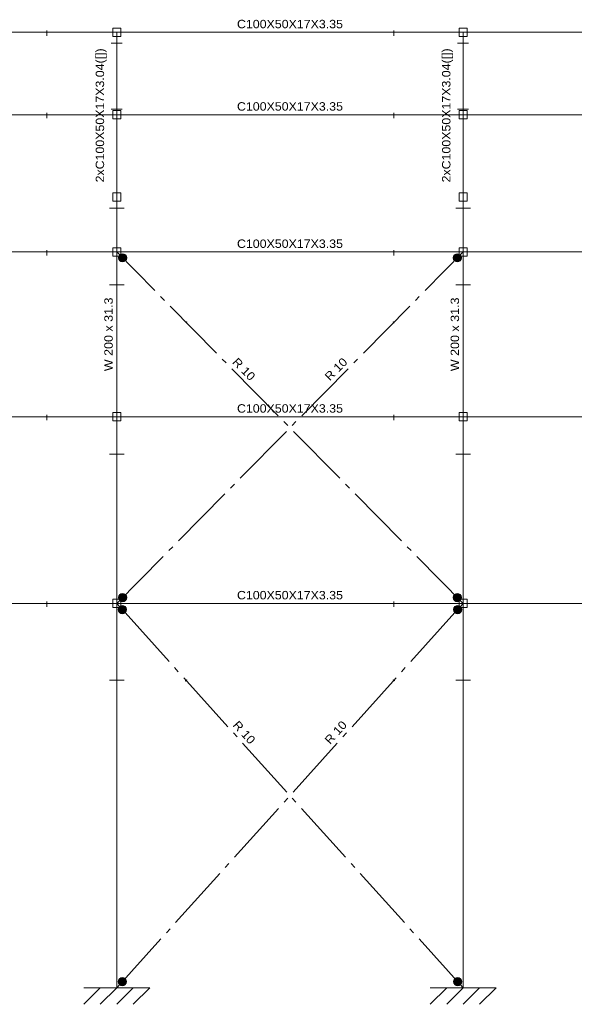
# Model space of a CAD drawing. Header units: millimetres. Extents: x 10 to 1250, y -62 to 528.
# Tile 421 of 656: x 405 to 415, y 485 to 503. Entities that reach past the tile are written whole.
import ezdxf
from ezdxf.enums import TextEntityAlignment as Align

# ---------------------------------------------------------------- set-up
doc = ezdxf.new("R2010")
doc.units = ezdxf.units.MM
doc.header["$LTSCALE"] = 0.05
for name, pattern in [('ACAD_ISO04W100', [30.5, 24, -3, 0.5, -3]), ('CYPE_PUNTO', [0.075, 0, -0.075]), ('CYPE_RAYAPUNTO', [0.4125, 0.2025, -0.105, 0, -0.105])]:
    doc.linetypes.add(name, pattern=pattern)
for name, color, linetype, lineweight in [('ARTICULACOES_EM_EXTREMOS', 7, 'Continuous', 9), ('BARRAS_DE_ACO', 7, 'Continuous', 9), ('NOS', 152, 'Continuous', 9), ('REFERENCIA_DAS_BARRAS', 2, 'Continuous', 9)]:
    doc.layers.add(name, color=color, linetype=linetype, lineweight=lineweight)
doc.layers.add('DIAGONAIS', color=7, linetype='Continuous')
doc.styles.add('CYPETXT', font='arial.ttf', dxfattribs={"height": 0.2})

msp = doc.modelspace()

# ---------------------------------------------------------------- hatches: boundary and pattern name
at = {"layer": 'ARTICULACOES_EM_EXTREMOS'}
h = msp.add_hatch(color=256, dxfattribs=at)
edge = h.paths.add_edge_path()
edge.add_arc((406.9156, 498.5334), 0.075, 0, 360)
h = msp.add_hatch(color=256, dxfattribs=at)
edge = h.paths.add_edge_path()
edge.add_arc((413.0147, 498.5334), 0.075, 0, 360)
h = msp.add_hatch(color=256, dxfattribs=at)
edge = h.paths.add_edge_path()
edge.add_arc((406.9156, 492.347), 0.075, 0, 360)
h = msp.add_hatch(color=256, dxfattribs=at)
edge = h.paths.add_edge_path()
edge.add_arc((413.0147, 492.347), 0.075, 0, 360)
h = msp.add_hatch(color=256, dxfattribs=at)
edge = h.paths.add_edge_path()
edge.add_arc((406.9107, 492.1288), 0.075, 0, 360)
h = msp.add_hatch(color=256, dxfattribs=at)
edge = h.paths.add_edge_path()
edge.add_arc((413.0196, 492.1288), 0.075, 0, 360)
h = msp.add_hatch(color=256, dxfattribs=at)
edge = h.paths.add_edge_path()
edge.add_arc((406.9107, 485.3516), 0.075, 0, 360)
h = msp.add_hatch(color=256, dxfattribs=at)
edge = h.paths.add_edge_path()
edge.add_arc((413.0196, 485.3516), 0.075, 0, 360)

# ---------------------------------------------------------------- linework, layer by layer
for centre in [(406.9156, 498.5334), (413.0147, 498.5334), (406.9156, 492.347), (413.0147, 492.347), (406.9107, 492.1288), (413.0196, 492.1288), (406.9107, 485.3516), (413.0196, 485.3516)]:
    msp.add_circle(centre, 0.075, dxfattribs=at)
at = {"layer": 'BARRAS_DE_ACO'}
for p, q in [((400.4356, 502.6402), (406.8103, 502.6402)), ((406.8103, 502.6402), (413.1201, 502.6402)), ((406.8103, 501.1402), (406.8103, 502.6402)), ((413.1201, 502.6402), (419.5061, 502.6402)), ((413.1201, 501.1402), (413.1201, 502.6402)), ((400.4356, 501.1402), (406.8103, 501.1402)), ((406.8103, 499.6402), (406.8103, 501.1402)), ((406.8103, 501.1402), (413.1201, 501.1402)), ((413.1201, 499.6402), (413.1201, 501.1402)), ((413.1201, 501.1402), (419.5061, 501.1402)), ((406.8103, 498.6402), (406.8103, 499.6402)), ((413.1201, 498.6402), (413.1201, 499.6402)), ((400.4356, 498.6402), (406.8103, 498.6402)), ((406.8103, 498.6402), (413.1201, 498.6402)), ((406.8103, 495.6402), (406.8103, 498.6402)), ((413.1201, 498.6402), (419.5061, 498.6402)), ((413.1201, 495.6402), (413.1201, 498.6402)), ((400.4356, 495.6402), (406.8103, 495.6402)), ((406.8103, 495.6402), (413.1201, 495.6402)), ((406.8103, 492.2402), (406.8103, 495.6402)), ((413.1201, 495.6402), (419.5061, 495.6402)), ((413.1201, 492.2402), (413.1201, 495.6402)), ((400.4356, 492.2402), (406.8103, 492.2402)), ((406.8103, 492.2402), (413.1201, 492.2402)), ((406.8103, 485.2402), (406.8103, 492.2402)), ((413.1201, 492.2402), (419.5061, 492.2402)), ((413.1201, 485.2402), (413.1201, 492.2402))]:
    msp.add_line(p, q, dxfattribs=at)
at = {"layer": 'BARRAS_DE_ACO', "linetype": 'CYPE_RAYAPUNTO'}
for p, q in [((400.4356, 502.6402), (406.8103, 502.6402)), ((406.8103, 502.6402), (413.1201, 502.6402)), ((406.8103, 501.1402), (406.8103, 502.6402)), ((413.1201, 502.6402), (419.5061, 502.6402)), ((413.1201, 501.1402), (413.1201, 502.6402)), ((400.4356, 501.1402), (406.8103, 501.1402)), ((406.8103, 499.6402), (406.8103, 501.1402)), ((406.8103, 501.1402), (413.1201, 501.1402)), ((413.1201, 499.6402), (413.1201, 501.1402)), ((413.1201, 501.1402), (419.5061, 501.1402)), ((406.8103, 498.6402), (406.8103, 499.6402)), ((413.1201, 498.6402), (413.1201, 499.6402)), ((400.4356, 498.6402), (406.8103, 498.6402)), ((406.8103, 498.6402), (413.1201, 498.6402)), ((406.8103, 495.6402), (406.8103, 498.6402)), ((413.1201, 498.6402), (419.5061, 498.6402)), ((413.1201, 495.6402), (413.1201, 498.6402)), ((400.4356, 495.6402), (406.8103, 495.6402)), ((406.8103, 495.6402), (413.1201, 495.6402)), ((406.8103, 492.2402), (406.8103, 495.6402)), ((413.1201, 495.6402), (419.5061, 495.6402)), ((413.1201, 492.2402), (413.1201, 495.6402)), ((400.4356, 492.2402), (406.8103, 492.2402)), ((406.8103, 492.2402), (413.1201, 492.2402)), ((406.8103, 485.2402), (406.8103, 492.2402)), ((413.1201, 492.2402), (419.5061, 492.2402)), ((413.1201, 485.2402), (413.1201, 492.2402))]:
    msp.add_line(p, q, dxfattribs=at)
at = {"layer": 'BARRAS_DE_ACO', "linetype": 'CYPE_PUNTO'}
for p, q in [((406.8103, 502.6402), (406.8103, 502.6402)), ((406.8103, 502.6402), (406.8103, 502.6402)), ((406.8103, 502.6402), (406.8103, 502.6402)), ((413.1201, 502.6402), (413.1201, 502.6402)), ((413.1201, 502.6402), (413.1201, 502.6402)), ((413.1201, 502.6402), (413.1201, 502.6402)), ((406.8103, 501.1402), (406.8103, 501.1402)), ((406.8103, 501.1402), (406.8103, 501.1402)), ((406.8103, 501.1402), (406.8103, 501.1402)), ((406.8103, 501.1402), (406.8103, 501.1402)), ((413.1201, 501.1402), (413.1201, 501.1402)), ((413.1201, 501.1402), (413.1201, 501.1402)), ((413.1201, 501.1402), (413.1201, 501.1402)), ((413.1201, 501.1402), (413.1201, 501.1402)), ((406.8103, 499.6402), (406.8103, 499.6402)), ((406.8103, 499.6402), (406.8103, 499.6402)), ((413.1201, 499.6402), (413.1201, 499.6402)), ((413.1201, 499.6402), (413.1201, 499.6402)), ((406.8103, 498.6402), (406.8103, 498.6402)), ((406.8103, 498.6402), (406.8103, 498.6402)), ((406.8103, 498.6402), (406.8103, 498.6402)), ((406.8103, 498.6402), (406.8103, 498.6402)), ((413.1201, 498.6402), (413.1201, 498.6402)), ((413.1201, 498.6402), (413.1201, 498.6402)), ((413.1201, 498.6402), (413.1201, 498.6402)), ((413.1201, 498.6402), (413.1201, 498.6402)), ((406.8103, 495.6402), (406.8103, 495.6402)), ((406.8103, 495.6402), (406.8103, 495.6402)), ((406.8103, 495.6402), (406.8103, 495.6402)), ((406.8103, 495.6402), (406.8103, 495.6402)), ((413.1201, 495.6402), (413.1201, 495.6402)), ((413.1201, 495.6402), (413.1201, 495.6402)), ((413.1201, 495.6402), (413.1201, 495.6402)), ((413.1201, 495.6402), (413.1201, 495.6402)), ((406.8103, 492.2402), (406.8103, 492.2402)), ((406.8103, 492.2402), (406.8103, 492.2402)), ((406.8103, 492.2402), (406.8103, 492.2402)), ((406.8103, 492.2402), (406.8103, 492.2402)), ((413.1201, 492.2402), (413.1201, 492.2402)), ((413.1201, 492.2402), (413.1201, 492.2402)), ((413.1201, 492.2402), (413.1201, 492.2402)), ((413.1201, 492.2402), (413.1201, 492.2402)), ((406.8103, 485.2402), (406.8103, 485.2402)), ((413.1201, 485.2402), (413.1201, 485.2402))]:
    msp.add_line(p, q, dxfattribs=at)
at = {"layer": 'BARRAS_DE_ACO', "linetype": 'ACAD_ISO04W100'}
for p, q in [((406.8103, 492.2402), (413.1201, 498.6402)), ((413.1201, 492.2402), (406.8103, 498.6402)), ((413.1201, 485.2402), (406.8103, 492.2402)), ((406.8103, 485.2402), (413.1201, 492.2402))]:
    msp.add_line(p, q, dxfattribs=at)
at = {"layer": 'BARRAS_DE_ACO'}
for points in [[(405.5354, 502.6622), (405.5354, 502.6635), (405.5354, 502.6648), (405.5354, 502.666), (405.5354, 502.667), (405.5354, 502.6678), (405.5354, 502.6684), (405.5354, 502.6688), (405.5354, 502.6689), (405.5354, 502.6688), (405.5354, 502.6684), (405.5354, 502.6678), (405.5354, 502.667), (405.5354, 502.666), (405.5354, 502.6648), (405.5354, 502.6635), (405.5354, 502.6622), (405.5354, 502.589), (405.5354, 502.5877), (405.5354, 502.5865), (405.5354, 502.5853), (405.5354, 502.5843), (405.5354, 502.5835), (405.5354, 502.5828), (405.5354, 502.5825), (405.5354, 502.5823), (405.5354, 502.5756), (405.5354, 502.5759), (405.5354, 502.5767), (405.5354, 502.5779), (405.5354, 502.5796), (405.5354, 502.5816), (405.5354, 502.5839), (405.5354, 502.5864), (405.5354, 502.589), (405.5354, 502.6622), (405.5354, 502.6649), (405.5354, 502.6674), (405.5354, 502.6697), (405.5354, 502.6717), (405.5354, 502.6734), (405.5354, 502.6746), (405.5354, 502.6754), (405.5354, 502.6756), (405.5354, 502.6754), (405.5354, 502.6746), (405.5354, 502.6734), (405.5354, 502.6717), (405.5354, 502.6697), (405.5354, 502.6674), (405.5354, 502.6649), (405.5354, 502.6622), (405.5354, 502.589), (405.5354, 502.5864), (405.5354, 502.5839), (405.5354, 502.5816), (405.5354, 502.5796), (405.5354, 502.5779), (405.5354, 502.5767), (405.5354, 502.5759), (405.5354, 502.5756), (405.5354, 502.5823), (405.5354, 502.5825), (405.5354, 502.5828), (405.5354, 502.5835), (405.5354, 502.5843), (405.5354, 502.5853), (405.5354, 502.5865), (405.5354, 502.5877), (405.5354, 502.589), (405.5354, 502.6622)], [(411.8581, 502.6622), (411.8581, 502.6635), (411.8581, 502.6648), (411.8581, 502.666), (411.8581, 502.667), (411.8581, 502.6678), (411.8581, 502.6684), (411.8581, 502.6688), (411.8581, 502.6689), (411.8581, 502.6688), (411.8581, 502.6684), (411.8581, 502.6678), (411.8581, 502.667), (411.8581, 502.666), (411.8581, 502.6648), (411.8581, 502.6635), (411.8581, 502.6622), (411.8581, 502.589), (411.8581, 502.5877), (411.8581, 502.5865), (411.8581, 502.5853), (411.8581, 502.5843), (411.8581, 502.5835), (411.8581, 502.5828), (411.8581, 502.5825), (411.8581, 502.5823), (411.8581, 502.5756), (411.8581, 502.5759), (411.8581, 502.5767), (411.8581, 502.5779), (411.8581, 502.5796), (411.8581, 502.5816), (411.8581, 502.5839), (411.8581, 502.5864), (411.8581, 502.589), (411.8581, 502.6622), (411.8581, 502.6649), (411.8581, 502.6674), (411.8581, 502.6697), (411.8581, 502.6717), (411.8581, 502.6734), (411.8581, 502.6746), (411.8581, 502.6754), (411.8581, 502.6756), (411.8581, 502.6754), (411.8581, 502.6746), (411.8581, 502.6734), (411.8581, 502.6717), (411.8581, 502.6697), (411.8581, 502.6674), (411.8581, 502.6649), (411.8581, 502.6622), (411.8581, 502.589), (411.8581, 502.5864), (411.8581, 502.5839), (411.8581, 502.5816), (411.8581, 502.5796), (411.8581, 502.5779), (411.8581, 502.5767), (411.8581, 502.5759), (411.8581, 502.5756), (411.8581, 502.5823), (411.8581, 502.5825), (411.8581, 502.5828), (411.8581, 502.5835), (411.8581, 502.5843), (411.8581, 502.5853), (411.8581, 502.5865), (411.8581, 502.5877), (411.8581, 502.589), (411.8581, 502.6622)], [(406.7225, 502.4402), (406.7213, 502.4402), (406.7201, 502.4402), (406.7191, 502.4402), (406.7182, 502.4402), (406.7174, 502.4402), (406.7169, 502.4402), (406.7165, 502.4402), (406.7164, 502.4402), (406.7165, 502.4402), (406.7169, 502.4402), (406.7174, 502.4402), (406.7182, 502.4402), (406.7191, 502.4402), (406.7201, 502.4402), (406.7213, 502.4402), (406.7225, 502.4402), (406.7982, 502.4402), (406.7993, 502.4402), (406.8005, 502.4402), (406.8015, 502.4402), (406.8024, 502.4402), (406.8032, 502.4402), (406.8038, 502.4402), (406.8041, 502.4402), (406.8042, 502.4402), (406.8103, 502.4402), (406.8101, 502.4402), (406.8094, 502.4402), (406.8083, 502.4402), (406.8067, 502.4402), (406.8049, 502.4402), (406.8028, 502.4402), (406.8005, 502.4402), (406.7982, 502.4402), (406.7225, 502.4402), (406.7201, 502.4402), (406.7178, 502.4402), (406.7157, 502.4402), (406.7139, 502.4402), (406.7124, 502.4402), (406.7112, 502.4402), (406.7105, 502.4402), (406.7103, 502.4402), (406.7105, 502.4402), (406.7112, 502.4402), (406.7124, 502.4402), (406.7139, 502.4402), (406.7157, 502.4402), (406.7178, 502.4402), (406.7201, 502.4402), (406.7225, 502.4402), (406.7982, 502.4402), (406.8005, 502.4402), (406.8028, 502.4402), (406.8049, 502.4402), (406.8067, 502.4402), (406.8083, 502.4402), (406.8094, 502.4402), (406.8101, 502.4402), (406.8103, 502.4402), (406.8042, 502.4402), (406.8041, 502.4402), (406.8038, 502.4402), (406.8032, 502.4402), (406.8024, 502.4402), (406.8015, 502.4402), (406.8005, 502.4402), (406.7993, 502.4402), (406.7982, 502.4402), (406.7225, 502.4402)], [(406.8225, 502.4402), (406.8213, 502.4402), (406.8201, 502.4402), (406.8191, 502.4402), (406.8182, 502.4402), (406.8174, 502.4402), (406.8169, 502.4402), (406.8165, 502.4402), (406.8164, 502.4402), (406.8103, 502.4402), (406.8105, 502.4402), (406.8112, 502.4402), (406.8124, 502.4402), (406.8139, 502.4402), (406.8157, 502.4402), (406.8178, 502.4402), (406.8201, 502.4402), (406.8225, 502.4402), (406.8982, 502.4402), (406.9005, 502.4402), (406.9028, 502.4402), (406.9049, 502.4402), (406.9067, 502.4402), (406.9083, 502.4402), (406.9094, 502.4402), (406.9101, 502.4402), (406.9103, 502.4402), (406.9101, 502.4402), (406.9094, 502.4402), (406.9083, 502.4402), (406.9067, 502.4402), (406.9049, 502.4402), (406.9028, 502.4402), (406.9005, 502.4402), (406.8982, 502.4402), (406.8225, 502.4402), (406.8201, 502.4402), (406.8178, 502.4402), (406.8157, 502.4402), (406.8139, 502.4402), (406.8124, 502.4402), (406.8112, 502.4402), (406.8105, 502.4402), (406.8103, 502.4402), (406.8164, 502.4402), (406.8165, 502.4402), (406.8169, 502.4402), (406.8174, 502.4402), (406.8182, 502.4402), (406.8191, 502.4402), (406.8201, 502.4402), (406.8213, 502.4402), (406.8225, 502.4402), (406.8982, 502.4402), (406.8993, 502.4402), (406.9005, 502.4402), (406.9015, 502.4402), (406.9024, 502.4402), (406.9032, 502.4402), (406.9038, 502.4402), (406.9041, 502.4402), (406.9042, 502.4402), (406.9041, 502.4402), (406.9038, 502.4402), (406.9032, 502.4402), (406.9024, 502.4402), (406.9015, 502.4402), (406.9005, 502.4402), (406.8993, 502.4402), (406.8982, 502.4402), (406.8225, 502.4402)], [(413.0322, 502.4402), (413.031, 502.4402), (413.0299, 502.4402), (413.0288, 502.4402), (413.0279, 502.4402), (413.0272, 502.4402), (413.0266, 502.4402), (413.0263, 502.4402), (413.0261, 502.4402), (413.0263, 502.4402), (413.0266, 502.4402), (413.0272, 502.4402), (413.0279, 502.4402), (413.0288, 502.4402), (413.0299, 502.4402), (413.031, 502.4402), (413.0322, 502.4402), (413.1079, 502.4402), (413.1091, 502.4402), (413.1102, 502.4402), (413.1113, 502.4402), (413.1122, 502.4402), (413.113, 502.4402), (413.1135, 502.4402), (413.1139, 502.4402), (413.114, 502.4402), (413.1201, 502.4402), (413.1198, 502.4402), (413.1191, 502.4402), (413.118, 502.4402), (413.1165, 502.4402), (413.1147, 502.4402), (413.1126, 502.4402), (413.1103, 502.4402), (413.1079, 502.4402), (413.0322, 502.4402), (413.0298, 502.4402), (413.0276, 502.4402), (413.0255, 502.4402), (413.0236, 502.4402), (413.0221, 502.4402), (413.021, 502.4402), (413.0203, 502.4402), (413.0201, 502.4402), (413.0203, 502.4402), (413.021, 502.4402), (413.0221, 502.4402), (413.0236, 502.4402), (413.0255, 502.4402), (413.0276, 502.4402), (413.0298, 502.4402), (413.0322, 502.4402), (413.1079, 502.4402), (413.1103, 502.4402), (413.1126, 502.4402), (413.1147, 502.4402), (413.1165, 502.4402), (413.118, 502.4402), (413.1191, 502.4402), (413.1198, 502.4402), (413.1201, 502.4402), (413.114, 502.4402), (413.1139, 502.4402), (413.1135, 502.4402), (413.113, 502.4402), (413.1122, 502.4402), (413.1113, 502.4402), (413.1102, 502.4402), (413.1091, 502.4402), (413.1079, 502.4402), (413.0322, 502.4402)], [(413.1322, 502.4402), (413.131, 502.4402), (413.1299, 502.4402), (413.1288, 502.4402), (413.1279, 502.4402), (413.1272, 502.4402), (413.1266, 502.4402), (413.1263, 502.4402), (413.1261, 502.4402), (413.1201, 502.4402), (413.1203, 502.4402), (413.121, 502.4402), (413.1221, 502.4402), (413.1236, 502.4402), (413.1255, 502.4402), (413.1276, 502.4402), (413.1298, 502.4402), (413.1322, 502.4402), (413.2079, 502.4402), (413.2103, 502.4402), (413.2126, 502.4402), (413.2147, 502.4402), (413.2165, 502.4402), (413.218, 502.4402), (413.2191, 502.4402), (413.2198, 502.4402), (413.2201, 502.4402), (413.2198, 502.4402), (413.2191, 502.4402), (413.218, 502.4402), (413.2165, 502.4402), (413.2147, 502.4402), (413.2126, 502.4402), (413.2103, 502.4402), (413.2079, 502.4402), (413.1322, 502.4402), (413.1298, 502.4402), (413.1276, 502.4402), (413.1255, 502.4402), (413.1236, 502.4402), (413.1221, 502.4402), (413.121, 502.4402), (413.1203, 502.4402), (413.1201, 502.4402), (413.1261, 502.4402), (413.1263, 502.4402), (413.1266, 502.4402), (413.1272, 502.4402), (413.1279, 502.4402), (413.1288, 502.4402), (413.1299, 502.4402), (413.131, 502.4402), (413.1322, 502.4402), (413.2079, 502.4402), (413.2091, 502.4402), (413.2102, 502.4402), (413.2113, 502.4402), (413.2122, 502.4402), (413.213, 502.4402), (413.2135, 502.4402), (413.2139, 502.4402), (413.214, 502.4402), (413.2139, 502.4402), (413.2135, 502.4402), (413.213, 502.4402), (413.2122, 502.4402), (413.2113, 502.4402), (413.2102, 502.4402), (413.2091, 502.4402), (413.2079, 502.4402), (413.1322, 502.4402)], [(405.5354, 501.1622), (405.5354, 501.1635), (405.5354, 501.1648), (405.5354, 501.166), (405.5354, 501.167), (405.5354, 501.1678), (405.5354, 501.1684), (405.5354, 501.1688), (405.5354, 501.1689), (405.5354, 501.1688), (405.5354, 501.1684), (405.5354, 501.1678), (405.5354, 501.167), (405.5354, 501.166), (405.5354, 501.1648), (405.5354, 501.1635), (405.5354, 501.1622), (405.5354, 501.089), (405.5354, 501.0877), (405.5354, 501.0865), (405.5354, 501.0853), (405.5354, 501.0843), (405.5354, 501.0835), (405.5354, 501.0828), (405.5354, 501.0825), (405.5354, 501.0823), (405.5354, 501.0756), (405.5354, 501.0759), (405.5354, 501.0767), (405.5354, 501.0779), (405.5354, 501.0796), (405.5354, 501.0816), (405.5354, 501.0839), (405.5354, 501.0864), (405.5354, 501.089), (405.5354, 501.1622), (405.5354, 501.1649), (405.5354, 501.1674), (405.5354, 501.1697), (405.5354, 501.1717), (405.5354, 501.1734), (405.5354, 501.1746), (405.5354, 501.1754), (405.5354, 501.1756), (405.5354, 501.1754), (405.5354, 501.1746), (405.5354, 501.1734), (405.5354, 501.1717), (405.5354, 501.1697), (405.5354, 501.1674), (405.5354, 501.1649), (405.5354, 501.1622), (405.5354, 501.089), (405.5354, 501.0864), (405.5354, 501.0839), (405.5354, 501.0816), (405.5354, 501.0796), (405.5354, 501.0779), (405.5354, 501.0767), (405.5354, 501.0759), (405.5354, 501.0756), (405.5354, 501.0823), (405.5354, 501.0825), (405.5354, 501.0828), (405.5354, 501.0835), (405.5354, 501.0843), (405.5354, 501.0853), (405.5354, 501.0865), (405.5354, 501.0877), (405.5354, 501.089), (405.5354, 501.1622)], [(406.7225, 501.2402), (406.7213, 501.2402), (406.7201, 501.2402), (406.7191, 501.2402), (406.7182, 501.2402), (406.7174, 501.2402), (406.7169, 501.2402), (406.7165, 501.2402), (406.7164, 501.2402), (406.7165, 501.2402), (406.7169, 501.2402), (406.7174, 501.2402), (406.7182, 501.2402), (406.7191, 501.2402), (406.7201, 501.2402), (406.7213, 501.2402), (406.7225, 501.2402), (406.7982, 501.2402), (406.7993, 501.2402), (406.8005, 501.2402), (406.8015, 501.2402), (406.8024, 501.2402), (406.8032, 501.2402), (406.8038, 501.2402), (406.8041, 501.2402), (406.8042, 501.2402), (406.8103, 501.2402), (406.8101, 501.2402), (406.8094, 501.2402), (406.8083, 501.2402), (406.8067, 501.2402), (406.8049, 501.2402), (406.8028, 501.2402), (406.8005, 501.2402), (406.7982, 501.2402), (406.7225, 501.2402), (406.7201, 501.2402), (406.7178, 501.2402), (406.7157, 501.2402), (406.7139, 501.2402), (406.7124, 501.2402), (406.7112, 501.2402), (406.7105, 501.2402), (406.7103, 501.2402), (406.7105, 501.2402), (406.7112, 501.2402), (406.7124, 501.2402), (406.7139, 501.2402), (406.7157, 501.2402), (406.7178, 501.2402), (406.7201, 501.2402), (406.7225, 501.2402), (406.7982, 501.2402), (406.8005, 501.2402), (406.8028, 501.2402), (406.8049, 501.2402), (406.8067, 501.2402), (406.8083, 501.2402), (406.8094, 501.2402), (406.8101, 501.2402), (406.8103, 501.2402), (406.8042, 501.2402), (406.8041, 501.2402), (406.8038, 501.2402), (406.8032, 501.2402), (406.8024, 501.2402), (406.8015, 501.2402), (406.8005, 501.2402), (406.7993, 501.2402), (406.7982, 501.2402), (406.7225, 501.2402)], [(406.8225, 501.2402), (406.8213, 501.2402), (406.8201, 501.2402), (406.8191, 501.2402), (406.8182, 501.2402), (406.8174, 501.2402), (406.8169, 501.2402), (406.8165, 501.2402), (406.8164, 501.2402), (406.8103, 501.2402), (406.8105, 501.2402), (406.8112, 501.2402), (406.8124, 501.2402), (406.8139, 501.2402), (406.8157, 501.2402), (406.8178, 501.2402), (406.8201, 501.2402), (406.8225, 501.2402), (406.8982, 501.2402), (406.9005, 501.2402), (406.9028, 501.2402), (406.9049, 501.2402), (406.9067, 501.2402), (406.9083, 501.2402), (406.9094, 501.2402), (406.9101, 501.2402), (406.9103, 501.2402), (406.9101, 501.2402), (406.9094, 501.2402), (406.9083, 501.2402), (406.9067, 501.2402), (406.9049, 501.2402), (406.9028, 501.2402), (406.9005, 501.2402), (406.8982, 501.2402), (406.8225, 501.2402), (406.8201, 501.2402), (406.8178, 501.2402), (406.8157, 501.2402), (406.8139, 501.2402), (406.8124, 501.2402), (406.8112, 501.2402), (406.8105, 501.2402), (406.8103, 501.2402), (406.8164, 501.2402), (406.8165, 501.2402), (406.8169, 501.2402), (406.8174, 501.2402), (406.8182, 501.2402), (406.8191, 501.2402), (406.8201, 501.2402), (406.8213, 501.2402), (406.8225, 501.2402), (406.8982, 501.2402), (406.8993, 501.2402), (406.9005, 501.2402), (406.9015, 501.2402), (406.9024, 501.2402), (406.9032, 501.2402), (406.9038, 501.2402), (406.9041, 501.2402), (406.9042, 501.2402), (406.9041, 501.2402), (406.9038, 501.2402), (406.9032, 501.2402), (406.9024, 501.2402), (406.9015, 501.2402), (406.9005, 501.2402), (406.8993, 501.2402), (406.8982, 501.2402), (406.8225, 501.2402)], [(411.8581, 501.1622), (411.8581, 501.1635), (411.8581, 501.1648), (411.8581, 501.166), (411.8581, 501.167), (411.8581, 501.1678), (411.8581, 501.1684), (411.8581, 501.1688), (411.8581, 501.1689), (411.8581, 501.1688), (411.8581, 501.1684), (411.8581, 501.1678), (411.8581, 501.167), (411.8581, 501.166), (411.8581, 501.1648), (411.8581, 501.1635), (411.8581, 501.1622), (411.8581, 501.089), (411.8581, 501.0877), (411.8581, 501.0865), (411.8581, 501.0853), (411.8581, 501.0843), (411.8581, 501.0835), (411.8581, 501.0828), (411.8581, 501.0825), (411.8581, 501.0823), (411.8581, 501.0756), (411.8581, 501.0759), (411.8581, 501.0767), (411.8581, 501.0779), (411.8581, 501.0796), (411.8581, 501.0816), (411.8581, 501.0839), (411.8581, 501.0864), (411.8581, 501.089), (411.8581, 501.1622), (411.8581, 501.1649), (411.8581, 501.1674), (411.8581, 501.1697), (411.8581, 501.1717), (411.8581, 501.1734), (411.8581, 501.1746), (411.8581, 501.1754), (411.8581, 501.1756), (411.8581, 501.1754), (411.8581, 501.1746), (411.8581, 501.1734), (411.8581, 501.1717), (411.8581, 501.1697), (411.8581, 501.1674), (411.8581, 501.1649), (411.8581, 501.1622), (411.8581, 501.089), (411.8581, 501.0864), (411.8581, 501.0839), (411.8581, 501.0816), (411.8581, 501.0796), (411.8581, 501.0779), (411.8581, 501.0767), (411.8581, 501.0759), (411.8581, 501.0756), (411.8581, 501.0823), (411.8581, 501.0825), (411.8581, 501.0828), (411.8581, 501.0835), (411.8581, 501.0843), (411.8581, 501.0853), (411.8581, 501.0865), (411.8581, 501.0877), (411.8581, 501.089), (411.8581, 501.1622)], [(413.0322, 501.2402), (413.031, 501.2402), (413.0299, 501.2402), (413.0288, 501.2402), (413.0279, 501.2402), (413.0272, 501.2402), (413.0266, 501.2402), (413.0263, 501.2402), (413.0261, 501.2402), (413.0263, 501.2402), (413.0266, 501.2402), (413.0272, 501.2402), (413.0279, 501.2402), (413.0288, 501.2402), (413.0299, 501.2402), (413.031, 501.2402), (413.0322, 501.2402), (413.1079, 501.2402), (413.1091, 501.2402), (413.1102, 501.2402), (413.1113, 501.2402), (413.1122, 501.2402), (413.113, 501.2402), (413.1135, 501.2402), (413.1139, 501.2402), (413.114, 501.2402), (413.1201, 501.2402), (413.1198, 501.2402), (413.1191, 501.2402), (413.118, 501.2402), (413.1165, 501.2402), (413.1147, 501.2402), (413.1126, 501.2402), (413.1103, 501.2402), (413.1079, 501.2402), (413.0322, 501.2402), (413.0298, 501.2402), (413.0276, 501.2402), (413.0255, 501.2402), (413.0236, 501.2402), (413.0221, 501.2402), (413.021, 501.2402), (413.0203, 501.2402), (413.0201, 501.2402), (413.0203, 501.2402), (413.021, 501.2402), (413.0221, 501.2402), (413.0236, 501.2402), (413.0255, 501.2402), (413.0276, 501.2402), (413.0298, 501.2402), (413.0322, 501.2402), (413.1079, 501.2402), (413.1103, 501.2402), (413.1126, 501.2402), (413.1147, 501.2402), (413.1165, 501.2402), (413.118, 501.2402), (413.1191, 501.2402), (413.1198, 501.2402), (413.1201, 501.2402), (413.114, 501.2402), (413.1139, 501.2402), (413.1135, 501.2402), (413.113, 501.2402), (413.1122, 501.2402), (413.1113, 501.2402), (413.1102, 501.2402), (413.1091, 501.2402), (413.1079, 501.2402), (413.0322, 501.2402)], [(413.1322, 501.2402), (413.131, 501.2402), (413.1299, 501.2402), (413.1288, 501.2402), (413.1279, 501.2402), (413.1272, 501.2402), (413.1266, 501.2402), (413.1263, 501.2402), (413.1261, 501.2402), (413.1201, 501.2402), (413.1203, 501.2402), (413.121, 501.2402), (413.1221, 501.2402), (413.1236, 501.2402), (413.1255, 501.2402), (413.1276, 501.2402), (413.1298, 501.2402), (413.1322, 501.2402), (413.2079, 501.2402), (413.2103, 501.2402), (413.2126, 501.2402), (413.2147, 501.2402), (413.2165, 501.2402), (413.218, 501.2402), (413.2191, 501.2402), (413.2198, 501.2402), (413.2201, 501.2402), (413.2198, 501.2402), (413.2191, 501.2402), (413.218, 501.2402), (413.2165, 501.2402), (413.2147, 501.2402), (413.2126, 501.2402), (413.2103, 501.2402), (413.2079, 501.2402), (413.1322, 501.2402), (413.1298, 501.2402), (413.1276, 501.2402), (413.1255, 501.2402), (413.1236, 501.2402), (413.1221, 501.2402), (413.121, 501.2402), (413.1203, 501.2402), (413.1201, 501.2402), (413.1261, 501.2402), (413.1263, 501.2402), (413.1266, 501.2402), (413.1272, 501.2402), (413.1279, 501.2402), (413.1288, 501.2402), (413.1299, 501.2402), (413.131, 501.2402), (413.1322, 501.2402), (413.2079, 501.2402), (413.2091, 501.2402), (413.2102, 501.2402), (413.2113, 501.2402), (413.2122, 501.2402), (413.213, 501.2402), (413.2135, 501.2402), (413.2139, 501.2402), (413.214, 501.2402), (413.2139, 501.2402), (413.2135, 501.2402), (413.213, 501.2402), (413.2122, 501.2402), (413.2113, 501.2402), (413.2102, 501.2402), (413.2091, 501.2402), (413.2079, 501.2402), (413.1322, 501.2402)], [(406.6763, 499.4402), (406.9443, 499.4402), (406.8167, 499.4402), (406.9443, 499.4402), (406.6763, 499.4402), (406.8039, 499.4402), (406.6763, 499.4402)], [(412.9861, 499.4402), (413.2541, 499.4402), (413.1265, 499.4402), (413.2541, 499.4402), (412.9861, 499.4402), (413.1137, 499.4402), (412.9861, 499.4402)], [(405.5354, 498.6622), (405.5354, 498.6635), (405.5354, 498.6648), (405.5354, 498.666), (405.5354, 498.667), (405.5354, 498.6678), (405.5354, 498.6684), (405.5354, 498.6688), (405.5354, 498.6689), (405.5354, 498.6688), (405.5354, 498.6684), (405.5354, 498.6678), (405.5354, 498.667), (405.5354, 498.666), (405.5354, 498.6648), (405.5354, 498.6635), (405.5354, 498.6622), (405.5354, 498.589), (405.5354, 498.5877), (405.5354, 498.5865), (405.5354, 498.5853), (405.5354, 498.5843), (405.5354, 498.5835), (405.5354, 498.5828), (405.5354, 498.5825), (405.5354, 498.5823), (405.5354, 498.5756), (405.5354, 498.5759), (405.5354, 498.5767), (405.5354, 498.5779), (405.5354, 498.5796), (405.5354, 498.5816), (405.5354, 498.5839), (405.5354, 498.5864), (405.5354, 498.589), (405.5354, 498.6622), (405.5354, 498.6649), (405.5354, 498.6674), (405.5354, 498.6697), (405.5354, 498.6717), (405.5354, 498.6734), (405.5354, 498.6746), (405.5354, 498.6754), (405.5354, 498.6756), (405.5354, 498.6754), (405.5354, 498.6746), (405.5354, 498.6734), (405.5354, 498.6717), (405.5354, 498.6697), (405.5354, 498.6674), (405.5354, 498.6649), (405.5354, 498.6622), (405.5354, 498.589), (405.5354, 498.5864), (405.5354, 498.5839), (405.5354, 498.5816), (405.5354, 498.5796), (405.5354, 498.5779), (405.5354, 498.5767), (405.5354, 498.5759), (405.5354, 498.5756), (405.5354, 498.5823), (405.5354, 498.5825), (405.5354, 498.5828), (405.5354, 498.5835), (405.5354, 498.5843), (405.5354, 498.5853), (405.5354, 498.5865), (405.5354, 498.5877), (405.5354, 498.589), (405.5354, 498.6622)], [(411.8581, 498.6622), (411.8581, 498.6635), (411.8581, 498.6648), (411.8581, 498.666), (411.8581, 498.667), (411.8581, 498.6678), (411.8581, 498.6684), (411.8581, 498.6688), (411.8581, 498.6689), (411.8581, 498.6688), (411.8581, 498.6684), (411.8581, 498.6678), (411.8581, 498.667), (411.8581, 498.666), (411.8581, 498.6648), (411.8581, 498.6635), (411.8581, 498.6622), (411.8581, 498.589), (411.8581, 498.5877), (411.8581, 498.5865), (411.8581, 498.5853), (411.8581, 498.5843), (411.8581, 498.5835), (411.8581, 498.5828), (411.8581, 498.5825), (411.8581, 498.5823), (411.8581, 498.5756), (411.8581, 498.5759), (411.8581, 498.5767), (411.8581, 498.5779), (411.8581, 498.5796), (411.8581, 498.5816), (411.8581, 498.5839), (411.8581, 498.5864), (411.8581, 498.589), (411.8581, 498.6622), (411.8581, 498.6649), (411.8581, 498.6674), (411.8581, 498.6697), (411.8581, 498.6717), (411.8581, 498.6734), (411.8581, 498.6746), (411.8581, 498.6754), (411.8581, 498.6756), (411.8581, 498.6754), (411.8581, 498.6746), (411.8581, 498.6734), (411.8581, 498.6717), (411.8581, 498.6697), (411.8581, 498.6674), (411.8581, 498.6649), (411.8581, 498.6622), (411.8581, 498.589), (411.8581, 498.5864), (411.8581, 498.5839), (411.8581, 498.5816), (411.8581, 498.5796), (411.8581, 498.5779), (411.8581, 498.5767), (411.8581, 498.5759), (411.8581, 498.5756), (411.8581, 498.5823), (411.8581, 498.5825), (411.8581, 498.5828), (411.8581, 498.5835), (411.8581, 498.5843), (411.8581, 498.5853), (411.8581, 498.5865), (411.8581, 498.5877), (411.8581, 498.589), (411.8581, 498.6622)], [(406.6763, 498.0402), (406.9443, 498.0402), (406.8167, 498.0402), (406.9443, 498.0402), (406.6763, 498.0402), (406.8039, 498.0402), (406.6763, 498.0402)], [(412.9861, 498.0402), (413.2541, 498.0402), (413.1265, 498.0402), (413.2541, 498.0402), (412.9861, 498.0402), (413.1137, 498.0402), (412.9861, 498.0402)], [(405.5354, 495.6622), (405.5354, 495.6635), (405.5354, 495.6648), (405.5354, 495.666), (405.5354, 495.667), (405.5354, 495.6678), (405.5354, 495.6684), (405.5354, 495.6688), (405.5354, 495.6689), (405.5354, 495.6688), (405.5354, 495.6684), (405.5354, 495.6678), (405.5354, 495.667), (405.5354, 495.666), (405.5354, 495.6648), (405.5354, 495.6635), (405.5354, 495.6622), (405.5354, 495.589), (405.5354, 495.5877), (405.5354, 495.5865), (405.5354, 495.5853), (405.5354, 495.5843), (405.5354, 495.5835), (405.5354, 495.5828), (405.5354, 495.5825), (405.5354, 495.5823), (405.5354, 495.5756), (405.5354, 495.5759), (405.5354, 495.5767), (405.5354, 495.5779), (405.5354, 495.5796), (405.5354, 495.5816), (405.5354, 495.5839), (405.5354, 495.5864), (405.5354, 495.589), (405.5354, 495.6622), (405.5354, 495.6649), (405.5354, 495.6674), (405.5354, 495.6697), (405.5354, 495.6717), (405.5354, 495.6734), (405.5354, 495.6746), (405.5354, 495.6754), (405.5354, 495.6756), (405.5354, 495.6754), (405.5354, 495.6746), (405.5354, 495.6734), (405.5354, 495.6717), (405.5354, 495.6697), (405.5354, 495.6674), (405.5354, 495.6649), (405.5354, 495.6622), (405.5354, 495.589), (405.5354, 495.5864), (405.5354, 495.5839), (405.5354, 495.5816), (405.5354, 495.5796), (405.5354, 495.5779), (405.5354, 495.5767), (405.5354, 495.5759), (405.5354, 495.5756), (405.5354, 495.5823), (405.5354, 495.5825), (405.5354, 495.5828), (405.5354, 495.5835), (405.5354, 495.5843), (405.5354, 495.5853), (405.5354, 495.5865), (405.5354, 495.5877), (405.5354, 495.589), (405.5354, 495.6622)], [(411.8581, 495.6622), (411.8581, 495.6635), (411.8581, 495.6648), (411.8581, 495.666), (411.8581, 495.667), (411.8581, 495.6678), (411.8581, 495.6684), (411.8581, 495.6688), (411.8581, 495.6689), (411.8581, 495.6688), (411.8581, 495.6684), (411.8581, 495.6678), (411.8581, 495.667), (411.8581, 495.666), (411.8581, 495.6648), (411.8581, 495.6635), (411.8581, 495.6622), (411.8581, 495.589), (411.8581, 495.5877), (411.8581, 495.5865), (411.8581, 495.5853), (411.8581, 495.5843), (411.8581, 495.5835), (411.8581, 495.5828), (411.8581, 495.5825), (411.8581, 495.5823), (411.8581, 495.5756), (411.8581, 495.5759), (411.8581, 495.5767), (411.8581, 495.5779), (411.8581, 495.5796), (411.8581, 495.5816), (411.8581, 495.5839), (411.8581, 495.5864), (411.8581, 495.589), (411.8581, 495.6622), (411.8581, 495.6649), (411.8581, 495.6674), (411.8581, 495.6697), (411.8581, 495.6717), (411.8581, 495.6734), (411.8581, 495.6746), (411.8581, 495.6754), (411.8581, 495.6756), (411.8581, 495.6754), (411.8581, 495.6746), (411.8581, 495.6734), (411.8581, 495.6717), (411.8581, 495.6697), (411.8581, 495.6674), (411.8581, 495.6649), (411.8581, 495.6622), (411.8581, 495.589), (411.8581, 495.5864), (411.8581, 495.5839), (411.8581, 495.5816), (411.8581, 495.5796), (411.8581, 495.5779), (411.8581, 495.5767), (411.8581, 495.5759), (411.8581, 495.5756), (411.8581, 495.5823), (411.8581, 495.5825), (411.8581, 495.5828), (411.8581, 495.5835), (411.8581, 495.5843), (411.8581, 495.5853), (411.8581, 495.5865), (411.8581, 495.5877), (411.8581, 495.589), (411.8581, 495.6622)], [(406.6763, 494.9602), (406.9443, 494.9602), (406.8167, 494.9602), (406.9443, 494.9602), (406.6763, 494.9602), (406.8039, 494.9602), (406.6763, 494.9602)], [(412.9861, 494.9602), (413.2541, 494.9602), (413.1265, 494.9602), (413.2541, 494.9602), (412.9861, 494.9602), (413.1137, 494.9602), (412.9861, 494.9602)], [(405.5354, 492.2622), (405.5354, 492.2635), (405.5354, 492.2648), (405.5354, 492.266), (405.5354, 492.267), (405.5354, 492.2678), (405.5354, 492.2684), (405.5354, 492.2688), (405.5354, 492.2689), (405.5354, 492.2688), (405.5354, 492.2684), (405.5354, 492.2678), (405.5354, 492.267), (405.5354, 492.266), (405.5354, 492.2648), (405.5354, 492.2635), (405.5354, 492.2622), (405.5354, 492.189), (405.5354, 492.1877), (405.5354, 492.1865), (405.5354, 492.1853), (405.5354, 492.1843), (405.5354, 492.1835), (405.5354, 492.1828), (405.5354, 492.1825), (405.5354, 492.1823), (405.5354, 492.1756), (405.5354, 492.1759), (405.5354, 492.1767), (405.5354, 492.1779), (405.5354, 492.1796), (405.5354, 492.1816), (405.5354, 492.1839), (405.5354, 492.1864), (405.5354, 492.189), (405.5354, 492.2622), (405.5354, 492.2649), (405.5354, 492.2674), (405.5354, 492.2697), (405.5354, 492.2717), (405.5354, 492.2734), (405.5354, 492.2746), (405.5354, 492.2754), (405.5354, 492.2756), (405.5354, 492.2754), (405.5354, 492.2746), (405.5354, 492.2734), (405.5354, 492.2717), (405.5354, 492.2697), (405.5354, 492.2674), (405.5354, 492.2649), (405.5354, 492.2622), (405.5354, 492.189), (405.5354, 492.1864), (405.5354, 492.1839), (405.5354, 492.1816), (405.5354, 492.1796), (405.5354, 492.1779), (405.5354, 492.1767), (405.5354, 492.1759), (405.5354, 492.1756), (405.5354, 492.1823), (405.5354, 492.1825), (405.5354, 492.1828), (405.5354, 492.1835), (405.5354, 492.1843), (405.5354, 492.1853), (405.5354, 492.1865), (405.5354, 492.1877), (405.5354, 492.189), (405.5354, 492.2622)], [(411.8581, 492.2622), (411.8581, 492.2635), (411.8581, 492.2648), (411.8581, 492.266), (411.8581, 492.267), (411.8581, 492.2678), (411.8581, 492.2684), (411.8581, 492.2688), (411.8581, 492.2689), (411.8581, 492.2688), (411.8581, 492.2684), (411.8581, 492.2678), (411.8581, 492.267), (411.8581, 492.266), (411.8581, 492.2648), (411.8581, 492.2635), (411.8581, 492.2622), (411.8581, 492.189), (411.8581, 492.1877), (411.8581, 492.1865), (411.8581, 492.1853), (411.8581, 492.1843), (411.8581, 492.1835), (411.8581, 492.1828), (411.8581, 492.1825), (411.8581, 492.1823), (411.8581, 492.1756), (411.8581, 492.1759), (411.8581, 492.1767), (411.8581, 492.1779), (411.8581, 492.1796), (411.8581, 492.1816), (411.8581, 492.1839), (411.8581, 492.1864), (411.8581, 492.189), (411.8581, 492.2622), (411.8581, 492.2649), (411.8581, 492.2674), (411.8581, 492.2697), (411.8581, 492.2717), (411.8581, 492.2734), (411.8581, 492.2746), (411.8581, 492.2754), (411.8581, 492.2756), (411.8581, 492.2754), (411.8581, 492.2746), (411.8581, 492.2734), (411.8581, 492.2717), (411.8581, 492.2697), (411.8581, 492.2674), (411.8581, 492.2649), (411.8581, 492.2622), (411.8581, 492.189), (411.8581, 492.1864), (411.8581, 492.1839), (411.8581, 492.1816), (411.8581, 492.1796), (411.8581, 492.1779), (411.8581, 492.1767), (411.8581, 492.1759), (411.8581, 492.1756), (411.8581, 492.1823), (411.8581, 492.1825), (411.8581, 492.1828), (411.8581, 492.1835), (411.8581, 492.1843), (411.8581, 492.1853), (411.8581, 492.1865), (411.8581, 492.1877), (411.8581, 492.189), (411.8581, 492.2622)], [(406.6763, 490.8402), (406.9443, 490.8402), (406.8167, 490.8402), (406.9443, 490.8402), (406.6763, 490.8402), (406.8039, 490.8402), (406.6763, 490.8402)], [(412.9861, 490.8402), (413.2541, 490.8402), (413.1265, 490.8402), (413.2541, 490.8402), (412.9861, 490.8402), (413.1137, 490.8402), (412.9861, 490.8402)]]:
    msp.add_lwpolyline(points, close=True, dxfattribs=at)
at = {"layer": 'DIAGONAIS'}
for points in [[(408.0723, 497.3602), (408.0736, 497.3615), (408.075, 497.3629), (408.0762, 497.3641), (408.0773, 497.3651), (408.0782, 497.366), (408.0788, 497.3667), (408.0792, 497.3671), (408.0794, 497.3672), (408.0792, 497.3671), (408.0788, 497.3667), (408.0782, 497.366), (408.0773, 497.3651), (408.0762, 497.3641), (408.075, 497.3629), (408.0736, 497.3615), (408.0723, 497.3602), (408.0709, 497.3588), (408.0695, 497.3575), (408.0683, 497.3563), (408.0672, 497.3552), (408.0663, 497.3543), (408.0657, 497.3537), (408.0653, 497.3533), (408.0651, 497.3532), (408.0653, 497.3533), (408.0657, 497.3537), (408.0663, 497.3543), (408.0672, 497.3552), (408.0683, 497.3563), (408.0695, 497.3575), (408.0709, 497.3588), (408.0723, 497.3602)], [(411.8581, 497.3602), (411.8567, 497.3615), (411.8554, 497.3629), (411.8542, 497.3641), (411.8531, 497.3651), (411.8522, 497.366), (411.8515, 497.3667), (411.8511, 497.3671), (411.851, 497.3672), (411.8511, 497.3671), (411.8515, 497.3667), (411.8522, 497.366), (411.8531, 497.3651), (411.8542, 497.3641), (411.8554, 497.3629), (411.8567, 497.3615), (411.8581, 497.3602), (411.8595, 497.3588), (411.8608, 497.3575), (411.8621, 497.3563), (411.8631, 497.3552), (411.864, 497.3543), (411.8647, 497.3537), (411.8651, 497.3533), (411.8652, 497.3532), (411.8651, 497.3533), (411.8647, 497.3537), (411.864, 497.3543), (411.8631, 497.3552), (411.8621, 497.3563), (411.8608, 497.3575), (411.8595, 497.3588), (411.8581, 497.3602)], [(408.0723, 490.8402), (408.0737, 490.8415), (408.0751, 490.8427), (408.0764, 490.8439), (408.0775, 490.8449), (408.0784, 490.8457), (408.0791, 490.8464), (408.0795, 490.8467), (408.0797, 490.8469), (408.0795, 490.8467), (408.0791, 490.8464), (408.0784, 490.8457), (408.0775, 490.8449), (408.0764, 490.8439), (408.0751, 490.8427), (408.0737, 490.8415), (408.0723, 490.8402), (408.0708, 490.8389), (408.0694, 490.8376), (408.0681, 490.8365), (408.067, 490.8354), (408.0661, 490.8346), (408.0654, 490.834), (408.065, 490.8336), (408.0648, 490.8335), (408.065, 490.8336), (408.0654, 490.834), (408.0661, 490.8346), (408.067, 490.8354), (408.0681, 490.8365), (408.0694, 490.8376), (408.0708, 490.8389), (408.0723, 490.8402)], [(411.8581, 490.8402), (411.8567, 490.8415), (411.8553, 490.8427), (411.854, 490.8439), (411.8529, 490.8449), (411.8519, 490.8457), (411.8512, 490.8464), (411.8508, 490.8467), (411.8507, 490.8469), (411.8508, 490.8467), (411.8512, 490.8464), (411.8519, 490.8457), (411.8529, 490.8449), (411.854, 490.8439), (411.8553, 490.8427), (411.8567, 490.8415), (411.8581, 490.8402), (411.8596, 490.8389), (411.861, 490.8376), (411.8622, 490.8365), (411.8634, 490.8354), (411.8643, 490.8346), (411.865, 490.834), (411.8654, 490.8336), (411.8655, 490.8335), (411.8654, 490.8336), (411.865, 490.834), (411.8643, 490.8346), (411.8634, 490.8354), (411.8622, 490.8365), (411.861, 490.8376), (411.8596, 490.8389), (411.8581, 490.8402)]]:
    msp.add_lwpolyline(points, close=True, dxfattribs=at)
at = {"layer": 'NOS'}
for p, q in [((406.2103, 485.2402), (407.4103, 485.2402)), ((406.5103, 485.2402), (406.2103, 484.9402)), ((406.8103, 485.2402), (406.5103, 484.9402)), ((407.1103, 485.2402), (406.8103, 484.9402)), ((407.4103, 485.2402), (407.1103, 484.9402)), ((412.5201, 485.2402), (413.7201, 485.2402)), ((412.8201, 485.2402), (412.5201, 484.9402)), ((413.1201, 485.2402), (412.8201, 484.9402)), ((413.4201, 485.2402), (413.1201, 484.9402)), ((413.7201, 485.2402), (413.4201, 484.9402))]:
    msp.add_line(p, q, dxfattribs=at)
for points in [[(406.7353, 502.5652), (406.8853, 502.5652), (406.8853, 502.7152), (406.7353, 502.7152), (406.7353, 502.5652)], [(413.0451, 502.5652), (413.1951, 502.5652), (413.1951, 502.7152), (413.0451, 502.7152), (413.0451, 502.5652)], [(406.7353, 501.0652), (406.8853, 501.0652), (406.8853, 501.2152), (406.7353, 501.2152), (406.7353, 501.0652)], [(413.0451, 501.0652), (413.1951, 501.0652), (413.1951, 501.2152), (413.0451, 501.2152), (413.0451, 501.0652)], [(406.7353, 499.5652), (406.8853, 499.5652), (406.8853, 499.7152), (406.7353, 499.7152), (406.7353, 499.5652)], [(413.0451, 499.5652), (413.1951, 499.5652), (413.1951, 499.7152), (413.0451, 499.7152), (413.0451, 499.5652)], [(406.7353, 498.5652), (406.8853, 498.5652), (406.8853, 498.7152), (406.7353, 498.7152), (406.7353, 498.5652)], [(413.0451, 498.5652), (413.1951, 498.5652), (413.1951, 498.7152), (413.0451, 498.7152), (413.0451, 498.5652)], [(406.7353, 495.5652), (406.8853, 495.5652), (406.8853, 495.7152), (406.7353, 495.7152), (406.7353, 495.5652)], [(413.0451, 495.5652), (413.1951, 495.5652), (413.1951, 495.7152), (413.0451, 495.7152), (413.0451, 495.5652)], [(406.7353, 492.1652), (406.8853, 492.1652), (406.8853, 492.3152), (406.7353, 492.3152), (406.7353, 492.1652)], [(413.0451, 492.1652), (413.1951, 492.1652), (413.1951, 492.3152), (413.0451, 492.3152), (413.0451, 492.1652)]]:
    msp.add_lwpolyline(points, close=True, dxfattribs=at)

# ---------------------------------------------------------------- texts
at = {"layer": 'REFERENCIA_DAS_BARRAS', "style": 'CYPETXT', "width": 1.052535}
for p, p2 in [((408.9999, 502.7143), (410.9304, 502.7143)), ((408.9999, 501.2143), (410.9304, 501.2143)), ((408.9999, 498.7143), (410.9304, 498.7143)), ((408.9999, 495.7143), (410.9304, 495.7143)), ((408.9999, 492.3143), (410.9304, 492.3143))]:
    msp.add_text('C100X50X17X3.35', height=0.153333, dxfattribs=at).set_placement(p, p2, align=Align.FIT)
at = {"layer": 'REFERENCIA_DAS_BARRAS', "style": 'CYPETXT'}
for s, height, rotation, width, p, p2 in [('2xC100X50X17X3.04([])', 0.153333, 90, 1.051325, (406.5791, 499.907), (406.5791, 502.3483)), ('2xC100X50X17X3.04([])', 0.153333, 90, 1.051325, (412.8888, 499.907), (412.8888, 502.3483)), ('W 200 x 31.3', 0.153333, 90, 1.062495, (406.7361, 496.4697), (406.7361, 497.8107)), ('W 200 x 31.3', 0.153333, 90, 1.062495, (413.0459, 496.4697), (413.0459, 497.8107)), ('R 10', 0.15333, 314.59939, 1.054215, (408.9041, 496.6221), (409.239, 496.2824)), ('R 10', 0.15333, 45.40061, 1.054215, (410.6914, 496.2824), (411.0263, 496.622)), ('R 10', 0.15333, 311.99904, 1.054215, (408.9141, 490.017), (409.2333, 489.6625)), ('R 10', 0.15333, 48.00096, 1.054215, (410.6969, 489.6627), (411.0161, 490.0172))]:
    msp.add_text(s, height=height, rotation=rotation, dxfattribs=dict(at, width=width)).set_placement(p, p2, align=Align.FIT)

doc.saveas('drawing.dxf')
